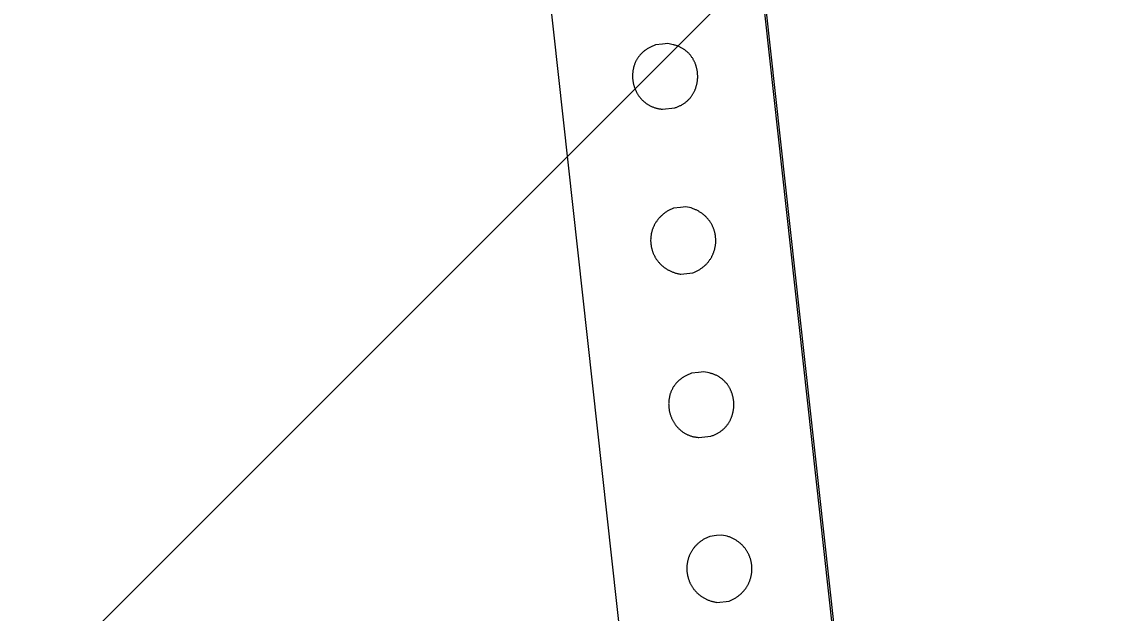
# Model space of a CAD drawing. Extents: x -438233 to -437334, y -1133133 to -1132623.
# Drawn here: x -438120.6425 to -438120.4461, y -1132967.267 to -1132967.1592 of the extents above; entities that cross this region are included whole.
import ezdxf

# ---------------------------------------------------------------- set-up
doc = ezdxf.new("R2010")
doc.units = 0
for name, color, linetype in [('MOBILIÁŘ', 7, 'Continuous'), ('Vrstva 1', 7, 'Continuous'), ('Vrstva 40', 7, 'Continuous'), ('Vrstva 50', 7, 'Continuous')]:
    doc.layers.add(name, color=color, linetype=linetype)

# ---------------------------------------------------------------- blocks, each defined once
blk = doc.blocks.new('A$C78B247C6')
at = {"layer": 'Vrstva 1'}
for points in [[(0, 0), (-2586.6, 0), (-2586.6, 2589.7), (0, 2589.7), (0, 0)], [(-385, 2589.7), (3.1, 2589.7), (3.1, 3.2), (-385, 3.2), (-385, 2589.7)], [(-190.9, 1654.4), (-203.7, 1654.4), (-213.2, 1651.2), (-214.5, 1650.7), (-215.8, 1650.2), (-217.1, 1649.7), (-218.3, 1649.2), (-219.5, 1648.7), (-220.7, 1648.1), (-221.9, 1647.5), (-223, 1646.9), (-224.1, 1646.2), (-225.2, 1645.6), (-226.3, 1644.9), (-227.4, 1644.2), (-228.4, 1643.5), (-229.4, 1642.7), (-230.4, 1642), (-231.4, 1641.2), (-232.3, 1640.4), (-233.2, 1639.6), (-234.1, 1638.8), (-235, 1637.9), (-235.8, 1637.1), (-236.7, 1636.2), (-237.5, 1635.3), (-238.2, 1634.4), (-239, 1633.5), (-239.7, 1632.6), (-240.5, 1631.6), (-241.2, 1630.7), (-241.8, 1629.7), (-242.5, 1628.7), (-243.1, 1627.7), (-243.7, 1626.7), (-244.3, 1625.7), (-244.9, 1624.6), (-245.4, 1623.6), (-245.9, 1622.6), (-246.4, 1621.5), (-246.9, 1620.4), (-247.3, 1619.3), (-247.8, 1618.3), (-248.2, 1617.2), (-248.5, 1616.1), (-248.9, 1615), (-249.3, 1613.8), (-249.6, 1612.7), (-249.9, 1611.6), (-250.1, 1610.4), (-250.4, 1609.3), (-250.6, 1608.2), (-250.8, 1607), (-251, 1605.9), (-251.2, 1604.7), (-251.4, 1603.5), (-251.5, 1602.4), (-251.6, 1601.2), (-251.7, 1600), (-251.7, 1598.9), (-251.8, 1597.7), (-251.8, 1596.5), (-251.8, 1595.4), (-251.8, 1594.2), (-251.7, 1593), (-251.7, 1591.8), (-251.6, 1590.7), (-251.5, 1589.5), (-251.3, 1588.3), (-251.2, 1587.2), (-251, 1586), (-250.8, 1584.9), (-250.6, 1583.7), (-250.4, 1582.6), (-250.1, 1581.4), (-249.9, 1580.3), (-249.6, 1579.1), (-249.2, 1578), (-248.9, 1576.9), (-248.6, 1575.8), (-248.2, 1574.7), (-247.8, 1573.6), (-247.4, 1572.5), (-246.9, 1571.4), (-246.5, 1570.3), (-246, 1569.2), (-245.5, 1568.2), (-245, 1567.1), (-244.4, 1566.1), (-243.8, 1565), (-243.3, 1564), (-242.7, 1563), (-242, 1562), (-241.4, 1561), (-240.7, 1560), (-240, 1559.1), (-239.3, 1558.1), (-238.6, 1557.2), (-237.9, 1556.3), (-237.1, 1555.4), (-236.3, 1554.5), (-235.5, 1553.6), (-234.7, 1552.8), (-233.9, 1551.9), (-233, 1551.1), (-232.1, 1550.3), (-231.2, 1549.5), (-230.3, 1548.7), (-229.3, 1548), (-228.4, 1547.2), (-227.4, 1546.5), (-226.4, 1545.8), (-225.4, 1545.1), (-224.3, 1544.5), (-223.3, 1543.8), (-222.2, 1543.2), (-221.1, 1542.6), (-220, 1542), (-218.8, 1541.5), (-217.7, 1540.9), (-216.5, 1540.4), (-215.3, 1539.9), (-214.1, 1539.5), (-212.8, 1539), (-211.6, 1538.6), (-210.3, 1538.2), (-209, 1537.9), (-207.7, 1537.5), (-206.4, 1537.2), (-205, 1537), (-203.7, 1536.7), (-181.4, 1536.7), (-180, 1537), (-178.7, 1537.2), (-177.3, 1537.5), (-176, 1537.9), (-174.7, 1538.2), (-173.5, 1538.6), (-172.2, 1539), (-171, 1539.5), (-169.8, 1539.9), (-168.6, 1540.4), (-167.4, 1540.9), (-166.2, 1541.5), (-165.1, 1542), (-164, 1542.6), (-162.9, 1543.2), (-161.8, 1543.8), (-160.7, 1544.5), (-159.7, 1545.1), (-158.7, 1545.8), (-157.7, 1546.5), (-156.7, 1547.2), (-155.7, 1548), (-154.8, 1548.7), (-153.8, 1549.5), (-152.9, 1550.3), (-152.1, 1551.1), (-151.2, 1551.9), (-150.3, 1552.8), (-149.5, 1553.6), (-148.7, 1554.5), (-147.9, 1555.4), (-147.2, 1556.3), (-146.4, 1557.2), (-145.7, 1558.1), (-145, 1559.1), (-144.3, 1560), (-143.6, 1561), (-143, 1562), (-142.4, 1563), (-141.8, 1564), (-141.2, 1565), (-140.6, 1566.1), (-140.1, 1567.1), (-139.6, 1568.2), (-139.1, 1569.2), (-138.6, 1570.3), (-138.1, 1571.4), (-137.7, 1572.5), (-137.3, 1573.6), (-136.9, 1574.7), (-136.5, 1575.8), (-136.1, 1576.9), (-135.8, 1578), (-135.5, 1579.1), (-135.2, 1580.3), (-134.9, 1581.4), (-134.6, 1582.6), (-134.4, 1583.7), (-134.2, 1584.9), (-134, 1586), (-133.8, 1587.2), (-133.7, 1588.3), (-133.6, 1589.5), (-133.5, 1590.7), (-133.4, 1591.8), (-133.3, 1593), (-133.3, 1594.2), (-133.2, 1595.4), (-133.2, 1596.5), (-133.3, 1597.7), (-133.3, 1598.9), (-133.4, 1600), (-133.4, 1601.2), (-133.5, 1602.4), (-133.7, 1603.5), (-133.8, 1604.7), (-134, 1605.9), (-134.2, 1607), (-134.4, 1608.2), (-134.6, 1609.3), (-134.9, 1610.4), (-135.2, 1611.6), (-135.5, 1612.7), (-135.8, 1613.8), (-136.1, 1615), (-136.5, 1616.1), (-136.9, 1617.2), (-137.3, 1618.3), (-137.7, 1619.3), (-138.2, 1620.4), (-138.6, 1621.5), (-139.1, 1622.6), (-139.6, 1623.6), (-140.2, 1624.6), (-140.7, 1625.7), (-141.3, 1626.7), (-141.9, 1627.7), (-142.6, 1628.7), (-143.2, 1629.7), (-143.9, 1630.7), (-144.6, 1631.6), (-145.3, 1632.6), (-146, 1633.5), (-146.8, 1634.4), (-147.6, 1635.3), (-148.4, 1636.2), (-149.2, 1637.1), (-150, 1637.9), (-150.9, 1638.8), (-151.8, 1639.6), (-152.7, 1640.4), (-153.7, 1641.2), (-154.6, 1642), (-155.6, 1642.7), (-156.6, 1643.5), (-157.7, 1644.2), (-158.7, 1644.9), (-159.8, 1645.6), (-160.9, 1646.2), (-162, 1646.9), (-163.2, 1647.5), (-164.3, 1648.1), (-165.5, 1648.7), (-166.7, 1649.2), (-168, 1649.7), (-169.2, 1650.2), (-170.5, 1650.7), (-171.8, 1651.2), (-181.4, 1654.4), (-190.9, 1654.4)], [(-190.9, 1355.4), (-203.6, 1355.4), (-213.2, 1352.1), (-214.5, 1351.5), (-215.8, 1350.9), (-217, 1350.3), (-218.3, 1349.6), (-219.5, 1348.9), (-220.7, 1348.2), (-221.8, 1347.5), (-223, 1346.8), (-224.1, 1346.1), (-225.2, 1345.3), (-226.3, 1344.6), (-227.3, 1343.8), (-228.4, 1343), (-229.4, 1342.2), (-230.4, 1341.4), (-231.3, 1340.5), (-232.3, 1339.7), (-233.2, 1338.8), (-234.1, 1337.9), (-235, 1337), (-235.8, 1336.1), (-236.6, 1335.2), (-237.4, 1334.2), (-238.2, 1333.3), (-239, 1332.4), (-239.7, 1331.4), (-240.4, 1330.4), (-241.1, 1329.4), (-241.8, 1328.4), (-242.4, 1327.4), (-243.1, 1326.4), (-243.7, 1325.4), (-244.3, 1324.3), (-244.8, 1323.3), (-245.4, 1322.3), (-245.9, 1321.2), (-246.4, 1320.1), (-246.8, 1319.1), (-247.3, 1318), (-247.7, 1316.9), (-248.1, 1315.8), (-248.5, 1314.7), (-248.9, 1313.6), (-249.2, 1312.5), (-249.5, 1311.4), (-249.8, 1310.3), (-250.1, 1309.1), (-250.4, 1308), (-250.6, 1306.9), (-250.8, 1305.8), (-251, 1304.6), (-251.2, 1303.5), (-251.3, 1302.4), (-251.5, 1301.2), (-251.6, 1300.1), (-251.6, 1298.9), (-251.7, 1297.8), (-251.7, 1296.6), (-251.8, 1295.5), (-251.8, 1294.3), (-251.7, 1293.2), (-251.7, 1292.1), (-251.6, 1290.9), (-251.5, 1289.8), (-251.4, 1288.6), (-251.3, 1287.5), (-251.2, 1286.4), (-251, 1285.2), (-250.8, 1284.1), (-250.6, 1283), (-250.4, 1281.8), (-250.1, 1280.7), (-249.8, 1279.6), (-249.5, 1278.5), (-249.2, 1277.4), (-248.9, 1276.3), (-248.5, 1275.2), (-248.1, 1274.1), (-247.7, 1273), (-247.3, 1272), (-246.9, 1270.9), (-246.4, 1269.8), (-245.9, 1268.8), (-245.4, 1267.7), (-244.9, 1266.7), (-244.4, 1265.7), (-243.8, 1264.6), (-243.2, 1263.6), (-242.6, 1262.6), (-242, 1261.6), (-241.4, 1260.7), (-240.7, 1259.7), (-240, 1258.7), (-239.3, 1257.8), (-238.6, 1256.8), (-237.8, 1255.9), (-237.1, 1255), (-236.3, 1254.1), (-235.5, 1253.2), (-234.7, 1252.3), (-233.8, 1251.5), (-233, 1250.6), (-232.1, 1249.8), (-231.2, 1249), (-230.3, 1248.2), (-229.3, 1247.4), (-228.3, 1246.6), (-227.4, 1245.8), (-226.4, 1245.1), (-225.3, 1244.4), (-224.3, 1243.7), (-223.2, 1243), (-222.2, 1242.3), (-221.1, 1241.6), (-219.9, 1241), (-218.8, 1240.4), (-217.6, 1239.8), (-216.5, 1239.2), (-215.3, 1238.6), (-214.1, 1238.1), (-212.8, 1237.5), (-211.6, 1237), (-210.3, 1236.5), (-209, 1236.1), (-207.7, 1235.6), (-206.4, 1235.2), (-205, 1234.8), (-203.6, 1234.4), (-181.3, 1234.4), (-179.9, 1234.8), (-178.6, 1235.2), (-177.3, 1235.6), (-176, 1236.1), (-174.7, 1236.5), (-173.4, 1237), (-172.1, 1237.5), (-170.9, 1238.1), (-169.7, 1238.6), (-168.5, 1239.2), (-167.3, 1239.8), (-166.2, 1240.4), (-165, 1241), (-163.9, 1241.6), (-162.8, 1242.3), (-161.7, 1243), (-160.7, 1243.7), (-159.6, 1244.4), (-158.6, 1245.1), (-157.6, 1245.8), (-156.6, 1246.6), (-155.7, 1247.4), (-154.7, 1248.2), (-153.8, 1249), (-152.9, 1249.8), (-152, 1250.6), (-151.2, 1251.5), (-150.3, 1252.3), (-149.5, 1253.2), (-148.7, 1254.1), (-147.9, 1255), (-147.1, 1255.9), (-146.4, 1256.8), (-145.7, 1257.8), (-145, 1258.7), (-144.3, 1259.7), (-143.6, 1260.7), (-143, 1261.6), (-142.4, 1262.6), (-141.8, 1263.6), (-141.2, 1264.6), (-140.6, 1265.7), (-140.1, 1266.7), (-139.6, 1267.7), (-139.1, 1268.8), (-138.6, 1269.8), (-138.1, 1270.9), (-137.7, 1272), (-137.3, 1273), (-136.9, 1274.1), (-136.5, 1275.2), (-136.1, 1276.3), (-135.8, 1277.4), (-135.5, 1278.5), (-135.2, 1279.6), (-134.9, 1280.7), (-134.7, 1281.8), (-134.4, 1283), (-134.2, 1284.1), (-134, 1285.2), (-133.8, 1286.4), (-133.7, 1287.5), (-133.6, 1288.6), (-133.5, 1289.8), (-133.4, 1290.9), (-133.3, 1292.1), (-133.3, 1293.2), (-133.2, 1294.3), (-133.2, 1295.5), (-133.3, 1296.6), (-133.3, 1297.8), (-133.4, 1298.9), (-133.5, 1300.1), (-133.6, 1301.2), (-133.7, 1302.4), (-133.8, 1303.5), (-134, 1304.6), (-134.2, 1305.8), (-134.4, 1306.9), (-134.6, 1308), (-134.9, 1309.1), (-135.2, 1310.3), (-135.5, 1311.4), (-135.8, 1312.5), (-136.1, 1313.6), (-136.5, 1314.7), (-136.9, 1315.8), (-137.3, 1316.9), (-137.7, 1318), (-138.2, 1319.1), (-138.6, 1320.1), (-139.1, 1321.2), (-139.7, 1322.3), (-140.2, 1323.3), (-140.8, 1324.3), (-141.3, 1325.4), (-141.9, 1326.4), (-142.6, 1327.4), (-143.2, 1328.4), (-143.9, 1329.4), (-144.6, 1330.4), (-145.3, 1331.4), (-146, 1332.4), (-146.8, 1333.3), (-147.6, 1334.2), (-148.4, 1335.2), (-149.2, 1336.1), (-150.1, 1337), (-150.9, 1337.9), (-151.8, 1338.8), (-152.7, 1339.7), (-153.7, 1340.5), (-154.6, 1341.4), (-155.6, 1342.2), (-156.6, 1343), (-157.7, 1343.8), (-158.7, 1344.6), (-159.8, 1345.3), (-160.9, 1346.1), (-162, 1346.8), (-163.2, 1347.5), (-164.3, 1348.2), (-165.5, 1348.9), (-166.7, 1349.6), (-168, 1350.3), (-169.2, 1350.9), (-170.5, 1351.5), (-171.8, 1352.1), (-181.3, 1355.4), (-190.9, 1355.4)], [(-190.9, 1053.1), (-203.7, 1053.1), (-213.2, 1049.9), (-214.5, 1049.4), (-215.8, 1048.9), (-217.1, 1048.4), (-218.3, 1047.9), (-219.5, 1047.4), (-220.7, 1046.8), (-221.9, 1046.2), (-223, 1045.6), (-224.1, 1044.9), (-225.2, 1044.3), (-226.3, 1043.6), (-227.4, 1042.9), (-228.4, 1042.2), (-229.4, 1041.4), (-230.4, 1040.7), (-231.4, 1039.9), (-232.3, 1039.1), (-233.2, 1038.3), (-234.1, 1037.5), (-235, 1036.6), (-235.8, 1035.8), (-236.7, 1034.9), (-237.5, 1034), (-238.2, 1033.1), (-239, 1032.2), (-239.7, 1031.3), (-240.5, 1030.3), (-241.2, 1029.4), (-241.8, 1028.4), (-242.5, 1027.4), (-243.1, 1026.4), (-243.7, 1025.4), (-244.3, 1024.4), (-244.9, 1023.4), (-245.4, 1022.3), (-245.9, 1021.3), (-246.4, 1020.2), (-246.9, 1019.1), (-247.3, 1018.1), (-247.8, 1017), (-248.2, 1015.9), (-248.5, 1014.8), (-248.9, 1013.7), (-249.3, 1012.5), (-249.6, 1011.4), (-249.9, 1010.3), (-250.1, 1009.2), (-250.4, 1008), (-250.6, 1006.9), (-250.8, 1005.7), (-251, 1004.6), (-251.2, 1003.4), (-251.4, 1002.3), (-251.5, 1001.1), (-251.6, 999.9), (-251.7, 998.8), (-251.7, 997.6), (-251.8, 996.4), (-251.8, 995.2), (-251.8, 994.1), (-251.8, 992.9), (-251.7, 991.7), (-251.7, 990.6), (-251.6, 989.4), (-251.5, 988.2), (-251.3, 987.1), (-251.2, 985.9), (-251, 984.7), (-250.8, 983.6), (-250.6, 982.4), (-250.4, 981.3), (-250.1, 980.1), (-249.9, 979), (-249.6, 977.9), (-249.2, 976.7), (-248.9, 975.6), (-248.6, 974.5), (-248.2, 973.4), (-247.8, 972.3), (-247.4, 971.2), (-246.9, 970.1), (-246.5, 969), (-246, 967.9), (-245.5, 966.9), (-245, 965.8), (-244.4, 964.8), (-243.8, 963.7), (-243.3, 962.7), (-242.7, 961.7), (-242, 960.7), (-241.4, 959.7), (-240.7, 958.8), (-240, 957.8), (-239.3, 956.8), (-238.6, 955.9), (-237.9, 955), (-237.1, 954.1), (-236.3, 953.2), (-235.5, 952.3), (-234.7, 951.5), (-233.9, 950.6), (-233, 949.8), (-232.1, 949), (-231.2, 948.2), (-230.3, 947.4), (-229.3, 946.6), (-228.4, 945.9), (-227.4, 945.2), (-226.4, 944.5), (-225.4, 943.8), (-224.3, 943.1), (-223.3, 942.5), (-222.2, 941.9), (-221.1, 941.3), (-220, 940.7), (-218.8, 940.1), (-217.7, 939.6), (-216.5, 939.1), (-215.3, 938.6), (-214.1, 938.2), (-212.8, 937.7), (-211.6, 937.3), (-210.3, 936.9), (-209, 936.5), (-207.7, 936.2), (-206.4, 935.9), (-205, 935.6), (-203.7, 935.3), (-181.4, 935.3), (-180, 935.6), (-178.7, 935.9), (-177.3, 936.2), (-176, 936.5), (-174.7, 936.9), (-173.5, 937.3), (-172.2, 937.7), (-171, 938.2), (-169.8, 938.6), (-168.6, 939.1), (-167.4, 939.6), (-166.2, 940.1), (-165.1, 940.7), (-164, 941.3), (-162.9, 941.9), (-161.8, 942.5), (-160.7, 943.1), (-159.7, 943.8), (-158.7, 944.5), (-157.7, 945.2), (-156.7, 945.9), (-155.7, 946.6), (-154.8, 947.4), (-153.8, 948.2), (-152.9, 949), (-152.1, 949.8), (-151.2, 950.6), (-150.3, 951.5), (-149.5, 952.3), (-148.7, 953.2), (-147.9, 954.1), (-147.2, 955), (-146.4, 955.9), (-145.7, 956.8), (-145, 957.8), (-144.3, 958.8), (-143.6, 959.7), (-143, 960.7), (-142.4, 961.7), (-141.8, 962.7), (-141.2, 963.7), (-140.6, 964.8), (-140.1, 965.8), (-139.6, 966.9), (-139.1, 967.9), (-138.6, 969), (-138.1, 970.1), (-137.7, 971.2), (-137.3, 972.3), (-136.9, 973.4), (-136.5, 974.5), (-136.1, 975.6), (-135.8, 976.7), (-135.5, 977.9), (-135.2, 979), (-134.9, 980.1), (-134.6, 981.3), (-134.4, 982.4), (-134.2, 983.6), (-134, 984.7), (-133.8, 985.9), (-133.7, 987.1), (-133.6, 988.2), (-133.5, 989.4), (-133.4, 990.6), (-133.3, 991.7), (-133.3, 992.9), (-133.2, 994.1), (-133.2, 995.2), (-133.3, 996.4), (-133.3, 997.6), (-133.4, 998.8), (-133.4, 999.9), (-133.5, 1001.1), (-133.7, 1002.3), (-133.8, 1003.4), (-134, 1004.6), (-134.2, 1005.7), (-134.4, 1006.9), (-134.6, 1008), (-134.9, 1009.2), (-135.2, 1010.3), (-135.5, 1011.4), (-135.8, 1012.5), (-136.1, 1013.7), (-136.5, 1014.8), (-136.9, 1015.9), (-137.3, 1017), (-137.7, 1018.1), (-138.2, 1019.1), (-138.6, 1020.2), (-139.1, 1021.3), (-139.6, 1022.3), (-140.2, 1023.4), (-140.7, 1024.4), (-141.3, 1025.4), (-141.9, 1026.4), (-142.6, 1027.4), (-143.2, 1028.4), (-143.9, 1029.4), (-144.6, 1030.3), (-145.3, 1031.3), (-146, 1032.2), (-146.8, 1033.1), (-147.6, 1034), (-148.4, 1034.9), (-149.2, 1035.8), (-150, 1036.6), (-150.9, 1037.5), (-151.8, 1038.3), (-152.7, 1039.1), (-153.7, 1039.9), (-154.6, 1040.7), (-155.6, 1041.4), (-156.6, 1042.2), (-157.7, 1042.9), (-158.7, 1043.6), (-159.8, 1044.3), (-160.9, 1044.9), (-162, 1045.6), (-163.2, 1046.2), (-164.3, 1046.8), (-165.5, 1047.4), (-166.7, 1047.9), (-168, 1048.4), (-169.2, 1048.9), (-170.5, 1049.4), (-171.8, 1049.9), (-181.4, 1053.1), (-190.9, 1053.1)], [(-190.9, 754), (-203.6, 754), (-213.2, 750.8), (-214.5, 750.2), (-215.8, 749.6), (-217, 749), (-218.3, 748.4), (-219.5, 747.7), (-220.7, 747), (-221.8, 746.3), (-223, 745.6), (-224.1, 744.8), (-225.2, 744.1), (-226.3, 743.3), (-227.3, 742.5), (-228.4, 741.7), (-229.4, 740.9), (-230.4, 740.1), (-231.3, 739.2), (-232.3, 738.4), (-233.2, 737.5), (-234.1, 736.6), (-235, 735.7), (-235.8, 734.8), (-236.6, 733.9), (-237.4, 733), (-238.2, 732), (-239, 731.1), (-239.7, 730.1), (-240.4, 729.1), (-241.1, 728.1), (-241.8, 727.2), (-242.4, 726.1), (-243.1, 725.1), (-243.7, 724.1), (-244.3, 723.1), (-244.8, 722), (-245.4, 721), (-245.9, 719.9), (-246.4, 718.9), (-246.8, 717.8), (-247.3, 716.7), (-247.7, 715.6), (-248.1, 714.5), (-248.5, 713.4), (-248.9, 712.3), (-249.2, 711.2), (-249.5, 710.1), (-249.8, 709), (-250.1, 707.9), (-250.4, 706.7), (-250.6, 705.6), (-250.8, 704.5), (-251, 703.3), (-251.2, 702.2), (-251.3, 701.1), (-251.5, 699.9), (-251.6, 698.8), (-251.6, 697.6), (-251.7, 696.5), (-251.7, 695.3), (-251.8, 694.2), (-251.8, 693.1), (-251.7, 691.9), (-251.7, 690.8), (-251.6, 689.6), (-251.5, 688.5), (-251.4, 687.3), (-251.3, 686.2), (-251.2, 685.1), (-251, 683.9), (-250.8, 682.8), (-250.6, 681.7), (-250.4, 680.6), (-250.1, 679.4), (-249.8, 678.3), (-249.5, 677.2), (-249.2, 676.1), (-248.9, 675), (-248.5, 673.9), (-248.1, 672.8), (-247.7, 671.7), (-247.3, 670.7), (-246.9, 669.6), (-246.4, 668.5), (-245.9, 667.5), (-245.4, 666.4), (-244.9, 665.4), (-244.4, 664.4), (-243.8, 663.3), (-243.2, 662.3), (-242.6, 661.3), (-242, 660.3), (-241.4, 659.4), (-240.7, 658.4), (-240, 657.4), (-239.3, 656.5), (-238.6, 655.5), (-237.8, 654.6), (-237.1, 653.7), (-236.3, 652.8), (-235.5, 651.9), (-234.7, 651), (-233.8, 650.2), (-233, 649.3), (-232.1, 648.5), (-231.2, 647.7), (-230.3, 646.9), (-229.3, 646.1), (-228.3, 645.3), (-227.4, 644.5), (-226.4, 643.8), (-225.3, 643.1), (-224.3, 642.4), (-223.2, 641.7), (-222.2, 641), (-221.1, 640.3), (-219.9, 639.7), (-218.8, 639.1), (-217.6, 638.5), (-216.5, 637.9), (-215.3, 637.3), (-214.1, 636.8), (-212.8, 636.2), (-211.6, 635.7), (-210.3, 635.3), (-209, 634.8), (-207.7, 634.3), (-206.4, 633.9), (-205, 633.5), (-203.6, 633.1), (-181.3, 633.1), (-179.9, 633.5), (-178.6, 633.9), (-177.3, 634.3), (-176, 634.8), (-174.7, 635.3), (-173.4, 635.7), (-172.1, 636.2), (-170.9, 636.8), (-169.7, 637.3), (-168.5, 637.9), (-167.3, 638.5), (-166.2, 639.1), (-165, 639.7), (-163.9, 640.3), (-162.8, 641), (-161.7, 641.7), (-160.7, 642.4), (-159.6, 643.1), (-158.6, 643.8), (-157.6, 644.5), (-156.6, 645.3), (-155.7, 646.1), (-154.7, 646.9), (-153.8, 647.7), (-152.9, 648.5), (-152, 649.3), (-151.2, 650.2), (-150.3, 651), (-149.5, 651.9), (-148.7, 652.8), (-147.9, 653.7), (-147.1, 654.6), (-146.4, 655.5), (-145.7, 656.5), (-145, 657.4), (-144.3, 658.4), (-143.6, 659.4), (-143, 660.3), (-142.4, 661.3), (-141.8, 662.3), (-141.2, 663.3), (-140.6, 664.4), (-140.1, 665.4), (-139.6, 666.4), (-139.1, 667.5), (-138.6, 668.5), (-138.1, 669.6), (-137.7, 670.7), (-137.3, 671.7), (-136.9, 672.8), (-136.5, 673.9), (-136.1, 675), (-135.8, 676.1), (-135.5, 677.2), (-135.2, 678.3), (-134.9, 679.4), (-134.7, 680.6), (-134.4, 681.7), (-134.2, 682.8), (-134, 683.9), (-133.8, 685.1), (-133.7, 686.2), (-133.6, 687.3), (-133.5, 688.5), (-133.4, 689.6), (-133.3, 690.8), (-133.3, 691.9), (-133.2, 693.1), (-133.2, 694.2), (-133.3, 695.3), (-133.3, 696.5), (-133.4, 697.6), (-133.5, 698.8), (-133.6, 699.9), (-133.7, 701.1), (-133.8, 702.2), (-134, 703.3), (-134.2, 704.5), (-134.4, 705.6), (-134.6, 706.7), (-134.9, 707.9), (-135.2, 709), (-135.5, 710.1), (-135.8, 711.2), (-136.1, 712.3), (-136.5, 713.4), (-136.9, 714.5), (-137.3, 715.6), (-137.7, 716.7), (-138.2, 717.8), (-138.6, 718.9), (-139.1, 719.9), (-139.7, 721), (-140.2, 722), (-140.8, 723.1), (-141.3, 724.1), (-141.9, 725.1), (-142.6, 726.1), (-143.2, 727.2), (-143.9, 728.1), (-144.6, 729.1), (-145.3, 730.1), (-146, 731.1), (-146.8, 732), (-147.6, 733), (-148.4, 733.9), (-149.2, 734.8), (-150.1, 735.7), (-150.9, 736.6), (-151.8, 737.5), (-152.7, 738.4), (-153.7, 739.2), (-154.6, 740.1), (-155.6, 740.9), (-156.6, 741.7), (-157.7, 742.5), (-158.7, 743.3), (-159.8, 744.1), (-160.9, 744.8), (-162, 745.6), (-163.2, 746.3), (-164.3, 747), (-165.5, 747.7), (-166.7, 748.4), (-168, 749), (-169.2, 749.6), (-170.5, 750.2), (-171.8, 750.8), (-181.3, 754), (-190.9, 754)]]:
    blk.add_lwpolyline(points, dxfattribs=at)
blk = doc.blocks.new('A$C5EF80950')
at = {"layer": 'MOBILIÁŘ', "xscale": 0.001, "yscale": 0.0010000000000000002, "rotation": 31.523388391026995}
blk.add_blockref('A$C78B247C6', (3.5589, 1.3524), dxfattribs=at)

msp = doc.modelspace()

# ---------------------------------------------------------------- linework, layer by layer
at = {"layer": 'Vrstva 40'}
msp.add_line((-438120.91743, -1132967.55813), (-438117.56276, -1132964.20347), dxfattribs=at)
at = {"layer": 'Vrstva 50'}
msp.add_arc((-438118.03387, -1132966.79138), 3, 107.54433, 230.04476, dxfattribs=at)

# ---------------------------------------------------------------- block references
at = {"layer": 'MOBILIÁŘ', "xscale": 0.09999999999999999, "yscale": 0.1, "rotation": -25.240499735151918}
msp.add_blockref('A$C5EF80950', (-438120.86829, -1132967.29628), dxfattribs=at)

doc.saveas('drawing.dxf')
